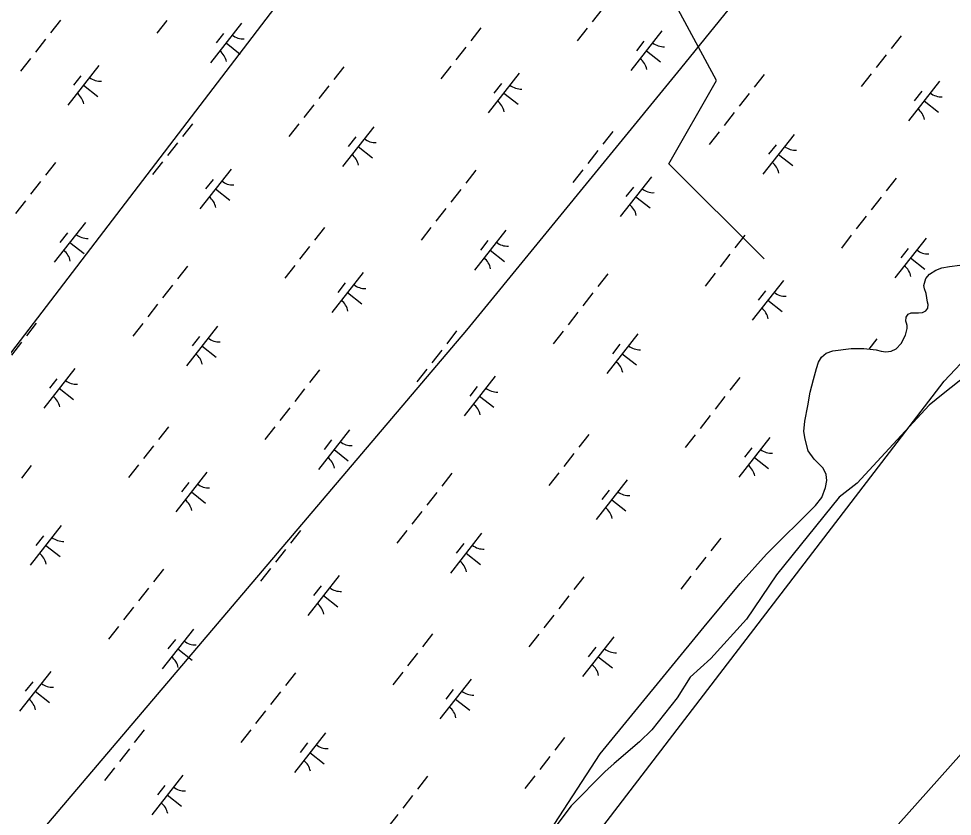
# Model space of a CAD drawing. Extents: x 3896831 to 3918110, y 171006 to 193349.
# Drawn here: x 3906878 to 3907803, y 181560 to 182350 of the extents above; entities that cross this region are included whole.
import ezdxf

# ---------------------------------------------------------------- set-up
doc = ezdxf.new("R2010")
doc.units = 0
for name, color, linetype in [('V-RIVR-EDGE', 7, 'Continuous'), ('V-RRAP-FSHR', 7, 'Continuous'), ('V-TOPO-DPTH', 7, 'Continuous'), ('V-TOPO-MINR', 7, 'Continuous'), ('V-UTIL-LINE', 7, 'Continuous'), ('V-WETL-SWMP', 7, 'Continuous')]:
    doc.layers.add(name, color=color, linetype=linetype)

msp = doc.modelspace()

# ---------------------------------------------------------------- linework, layer by layer
at = {"layer": 'V-RIVR-EDGE'}
msp.add_lwpolyline([(3907843.64, 182017.08), (3907794.4, 181978.05), (3907780.46, 181966.9), (3907708.91, 181889.77), (3907691.25, 181875.84), (3907629, 181798.71), (3907599.26, 181755.04), (3907563.95, 181716.01), (3907543.51, 181697.43), (3907530.5, 181676.98), (3907505.41, 181645.39), (3907493.33, 181633.31), (3907468.24, 181611.94), (3907458.95, 181603.58), (3907425.5, 181570.13), (3907402.27, 181539.46)], dxfattribs=at)
at = {"layer": 'V-RRAP-FSHR'}
for points in [[(3907822.8, 182019.56), (3907795.13, 181990.69)], [(3903099.01, 175512.15), (3904431.09, 177312.94), (3905197.83, 178658.46), (3906088.44, 179617.35), (3906806.67, 180565.1), (3907065.24, 181038.97), (3907795.13, 181990.69)]]:
    msp.add_lwpolyline(points, dxfattribs=at)
at = {"layer": 'V-TOPO-DPTH'}
msp.add_lwpolyline([(3906471.64, 179592.95), (3906983.04, 180278.38), (3906987.04, 180283.96), (3906991, 180289.57), (3906994.89, 180295.22), (3906998.75, 180300.9), (3907032.7, 180351.54), (3907042.37, 180366.72), (3907051.56, 180382.17), (3907060.01, 180398.04), (3907067.97, 180414.17), (3907301.1, 181032.14), (3907307.96, 181046.2), (3907314.28, 181060.47), (3907319.82, 181075.06), (3907389.32, 181155.02), (3907466.22, 181239.55), (3907675.95, 181469.11), (3908331.29, 182203.06)], dxfattribs=at)
at = {"layer": 'V-TOPO-MINR'}
msp.add_lwpolyline([(3908331.29, 182203.06), (3907675.95, 181469.11), (3907466.22, 181239.55), (3907389.32, 181155.02), (3907319.82, 181075.06), (3907314.28, 181060.47), (3907307.96, 181046.2), (3907301.1, 181032.14), (3907067.97, 180414.17), (3907060.01, 180398.04), (3907051.56, 180382.17), (3907042.37, 180366.72), (3907032.7, 180351.54), (3906998.75, 180300.9), (3906994.89, 180295.22), (3906991, 180289.57), (3906987.04, 180283.96), (3906983.04, 180278.38), (3906471.64, 179592.95)], dxfattribs=at)
at = {"layer": 'V-UTIL-LINE'}
for points in [[(3911670.46, 187980.28), (3909726.08, 186106.61), (3909690.73, 186047.69), (3909490.4, 185423.13), (3908571.24, 184256.5), (3908123.44, 183643.73), (3907157.15, 182394.62), (3906544.37, 181593.3), (3906120.15, 181051.23), (3905460.24, 180002.44), (3904670.7, 178765.11), (3903951.87, 177622.05), (3903445.16, 176832.52), (3902962.01, 176054.77), (3902855.95, 175866.22)], [(3902278.53, 176090.12), (3904647.13, 178894.74), (3905719.49, 180143.85), (3906520.81, 181098.36), (3907322.13, 182041.09), (3907534.24, 182300.34), (3908040.96, 182924.9), (3909513.97, 184881.06), (3910138.53, 185694.16), (3909821.79, 185935.47), (3909829.34, 185945.1), (3909882.67, 185906.96)], [(3907616.73, 182111.8), (3907522.45, 182206.07), (3907569.59, 182288.56), (3907487.1, 182441.75), (3907216.07, 182865.98)]]:
    msp.add_lwpolyline(points, dxfattribs=at)
at = {"layer": 'V-WETL-SWMP'}
for p, q in [((3907456.16, 182359.24), (3907446.29, 182346.65)), ((3906919.25, 182348.18), (3906909.38, 182335.59)), ((3907024.71, 182348.05), (3907014.84, 182335.46)), ((3907098.85, 182345.31), (3907068, 182305.96)), ((3907335.89, 182340.48), (3907326.02, 182327.89)), ((3907441.35, 182340.35), (3907431.48, 182327.76)), ((3907081.05, 182335.12), (3907073.65, 182325.67)), ((3907515.49, 182337.61), (3907484.65, 182298.26)), ((3907752.53, 182332.78), (3907742.66, 182320.19)), ((3906904.44, 182329.29), (3906894.57, 182316.7)), ((3907083.42, 182325.64), (3907097.59, 182314.53)), ((3907321.09, 182321.59), (3907311.22, 182309)), ((3907497.7, 182327.42), (3907490.29, 182317.97)), ((3907500.07, 182317.94), (3907514.23, 182306.83)), ((3907737.73, 182313.89), (3907727.86, 182301.3)), ((3906889.64, 182310.4), (3906879.77, 182297.81)), ((3906957.46, 182303.36), (3906926.61, 182264.01)), ((3907306.28, 182302.7), (3907296.41, 182290.11)), ((3906939.66, 182293.17), (3906932.26, 182283.73)), ((3907200.05, 182302.11), (3907190.18, 182289.52)), ((3907374.1, 182295.67), (3907343.25, 182256.31)), ((3907616.69, 182294.41), (3907606.82, 182281.82)), ((3907722.92, 182295), (3907713.05, 182282.41)), ((3907356.31, 182285.47), (3907348.9, 182276.03)), ((3907790.74, 182287.97), (3907759.9, 182248.61)), ((3906942.03, 182283.69), (3906956.2, 182272.58)), ((3907185.24, 182283.22), (3907175.37, 182270.63)), ((3907358.68, 182275.99), (3907372.84, 182264.88)), ((3907601.88, 182275.52), (3907592.01, 182262.93)), ((3907772.95, 182277.77), (3907765.55, 182268.33)), ((3907775.32, 182268.29), (3907789.49, 182257.18)), ((3907170.44, 182264.33), (3907160.57, 182251.74)), ((3907587.08, 182256.63), (3907577.21, 182244.04)), ((3907050.17, 182245.57), (3907040.3, 182232.98)), ((3907155.63, 182245.44), (3907145.76, 182232.85)), ((3907229.76, 182242.71), (3907198.92, 182203.35)), ((3907466.81, 182237.87), (3907456.94, 182225.28)), ((3907572.27, 182237.74), (3907562.4, 182225.15)), ((3907211.97, 182232.51), (3907204.57, 182223.07)), ((3907646.41, 182235.01), (3907615.56, 182195.65)), ((3907035.36, 182226.68), (3907025.49, 182214.09)), ((3907214.34, 182223.03), (3907228.51, 182211.93)), ((3907628.61, 182224.81), (3907621.21, 182215.37)), ((3907452.01, 182218.98), (3907442.14, 182206.39)), ((3907630.99, 182215.33), (3907645.15, 182204.23)), ((3906914.32, 182207.2), (3906904.45, 182194.61)), ((3907020.56, 182207.79), (3907010.69, 182195.2)), ((3907088.37, 182200.76), (3907057.53, 182161.4)), ((3907330.96, 182199.5), (3907321.09, 182186.91)), ((3907437.2, 182200.09), (3907427.33, 182187.5)), ((3907505.02, 182193.06), (3907474.17, 182153.7)), ((3907747.61, 182191.8), (3907737.74, 182179.21)), ((3906899.52, 182188.31), (3906889.65, 182175.72)), ((3907070.58, 182190.56), (3907063.18, 182181.12)), ((3907487.22, 182182.86), (3907479.82, 182173.42)), ((3907072.95, 182181.08), (3907087.12, 182169.98)), ((3907316.16, 182180.61), (3907306.29, 182168.02)), ((3907489.59, 182173.38), (3907503.76, 182162.28)), ((3907732.8, 182172.91), (3907722.93, 182160.32)), ((3906884.71, 182169.42), (3906874.84, 182156.83)), ((3907301.35, 182161.72), (3907291.48, 182149.13)), ((3906944.04, 182147.8), (3906913.2, 182108.44)), ((3907718, 182154.02), (3907708.13, 182141.43)), ((3906926.25, 182137.6), (3906918.84, 182128.16)), ((3907181.09, 182142.96), (3907171.22, 182130.37)), ((3907286.55, 182142.83), (3907276.68, 182130.24)), ((3907360.68, 182140.1), (3907329.84, 182100.74)), ((3906928.62, 182128.12), (3906942.79, 182117.02)), ((3907342.89, 182129.9), (3907335.49, 182120.46)), ((3907597.73, 182135.26), (3907587.86, 182122.67)), ((3907703.19, 182135.13), (3907693.32, 182122.54)), ((3907777.33, 182132.4), (3907746.48, 182093.04)), ((3907166.28, 182124.07), (3907156.41, 182111.48)), ((3907345.26, 182120.42), (3907359.43, 182109.32)), ((3907759.53, 182122.2), (3907752.13, 182112.76)), ((3907582.92, 182116.37), (3907573.05, 182103.78)), ((3907761.9, 182112.72), (3907776.07, 182101.62)), ((3907045.24, 182104.59), (3907035.37, 182092)), ((3907151.48, 182105.18), (3907141.61, 182092.59)), ((3907780.8, 182096.78), (3907786.98, 182100.68)), ((3907786.98, 182100.68), (3907792.86, 182103.06)), ((3907792.86, 182103.06), (3907800.49, 182104.14)), ((3907800.49, 182104.14), (3907810.92, 182105.65)), ((3907219.29, 182098.15), (3907188.45, 182058.79)), ((3907461.88, 182096.89), (3907452.01, 182084.3)), ((3907568.12, 182097.48), (3907558.25, 182084.89)), ((3907635.94, 182090.45), (3907605.09, 182051.09)), ((3907775.19, 182085.27), (3907777.14, 182092.31)), ((3907777.14, 182092.31), (3907780.8, 182096.78)), ((3907030.43, 182085.7), (3907020.56, 182073.11)), ((3907201.5, 182087.95), (3907194.1, 182078.51)), ((3907775.62, 182082.22), (3907775.19, 182085.27)), ((3907777.27, 182077.36), (3907775.62, 182082.22)), ((3907203.87, 182078.47), (3907218.04, 182067.37)), ((3907447.08, 182078), (3907437.21, 182065.41)), ((3907618.14, 182080.25), (3907610.74, 182070.81)), ((3907778.83, 182068.96), (3907777.27, 182077.36)), ((3907015.63, 182066.81), (3907005.76, 182054.22)), ((3907620.51, 182070.77), (3907634.68, 182059.67)), ((3907777.1, 182060.39), (3907779.19, 182062.87)), ((3907779.28, 182066.67), (3907778.83, 182068.96)), ((3907779.19, 182062.87), (3907779.28, 182066.67)), ((3907432.27, 182059.11), (3907422.4, 182046.52)), ((3907757.33, 182050.25), (3907757.43, 182054.05)), ((3907757.43, 182054.05), (3907759.53, 182057.03)), ((3907759.53, 182057.03), (3907762.61, 182058.48)), ((3907762.61, 182058.48), (3907769.95, 182058.29)), ((3907769.95, 182058.29), (3907773.76, 182058.7)), ((3907773.76, 182058.7), (3907777.1, 182060.39)), ((3906895.36, 182048.05), (3906885.49, 182035.46)), ((3907000.82, 182047.92), (3906990.95, 182035.33)), ((3907074.96, 182045.19), (3907044.11, 182005.83)), ((3907758.04, 182047.95), (3907757.33, 182050.25)), ((3907758.48, 182045.66), (3907758.04, 182047.95)), ((3907758.42, 182042.88), (3907758.48, 182045.66)), ((3907057.17, 182034.99), (3907049.76, 182025.55)), ((3907312, 182040.35), (3907302.13, 182027.76)), ((3907417.47, 182040.22), (3907407.6, 182027.63)), ((3907491.6, 182037.49), (3907460.76, 181998.13)), ((3907752.72, 182028.07), (3907756.98, 182036.07)), ((3907756.98, 182036.07), (3907758.42, 182042.88)), ((3906880.56, 182029.16), (3906870.69, 182016.57)), ((3907059.54, 182025.51), (3907073.7, 182014.41)), ((3907473.81, 182027.29), (3907466.41, 182017.85)), ((3907728.65, 182032.65), (3907720.6, 182022.39)), ((3907747.52, 182022.63), (3907752.72, 182028.07)), ((3907297.2, 182021.46), (3907287.33, 182008.87)), ((3907476.18, 182017.81), (3907490.35, 182006.71)), ((3907673.59, 182014.36), (3907678.25, 182018.29)), ((3907678.25, 182018.29), (3907684.9, 182020.66)), ((3907684.9, 182020.66), (3907703.19, 182022.98)), ((3907703.19, 182022.98), (3907715.61, 182022.93)), ((3907715.61, 182022.93), (3907727.99, 182021.6)), ((3907727.99, 182021.6), (3907732.76, 182020.21)), ((3907732.76, 182020.21), (3907737.31, 182019.59)), ((3907737.31, 182019.59), (3907742.65, 182020.47)), ((3907742.65, 182020.47), (3907747.52, 182022.63)), ((3907668.75, 182003.33), (3907670.68, 182009.36)), ((3907670.68, 182009.36), (3907673.59, 182014.36)), ((3906933.57, 182003.24), (3906902.72, 181963.89)), ((3907176.16, 182001.98), (3907166.29, 181989.39)), ((3907282.39, 182002.58), (3907272.52, 181989.98)), ((3907665.69, 181992.26), (3907668.75, 182003.33)), ((3906915.77, 181993.04), (3906908.37, 181983.6)), ((3907350.21, 181995.54), (3907319.37, 181956.19)), ((3907592.8, 181994.28), (3907582.93, 181981.69)), ((3907662.33, 181979.68), (3907665.69, 181992.26)), ((3906918.15, 181983.56), (3906932.31, 181972.46)), ((3907161.35, 181983.09), (3907151.48, 181970.5)), ((3907332.42, 181985.34), (3907325.02, 181975.9)), ((3907659.96, 181966.06), (3907662.33, 181979.68)), ((3907334.79, 181975.86), (3907348.96, 181964.76)), ((3907578, 181975.39), (3907568.13, 181962.8)), ((3907146.55, 181964.2), (3907136.68, 181951.61)), ((3907657.05, 181951.19), (3907659.96, 181966.06)), ((3907563.19, 181956.5), (3907553.32, 181943.91)), ((3907656.29, 181940.82), (3907657.05, 181951.19)), ((3907026.28, 181945.45), (3907016.41, 181932.85)), ((3907131.74, 181945.31), (3907121.87, 181932.72)), ((3907205.88, 181942.58), (3907175.03, 181903.23)), ((3907188.08, 181932.38), (3907180.68, 181922.94)), ((3907442.92, 181937.75), (3907433.05, 181925.15)), ((3907548.39, 181937.61), (3907538.52, 181925.02)), ((3907622.52, 181934.88), (3907591.68, 181895.53)), ((3907657.36, 181933.19), (3907656.29, 181940.82)), ((3907660.36, 181921.71), (3907657.36, 181933.19)), ((3907011.48, 181926.56), (3907001.61, 181913.96)), ((3907604.73, 181924.68), (3907597.32, 181915.24)), ((3907190.46, 181922.9), (3907204.62, 181911.8)), ((3907428.12, 181918.86), (3907418.25, 181906.26)), ((3907607.1, 181915.2), (3907621.27, 181904.1)), ((3907666.49, 181913.45), (3907660.36, 181921.71)), ((3906890.43, 181907.07), (3906880.56, 181894.48)), ((3906996.67, 181907.67), (3906986.8, 181895.07)), ((3907675.38, 181904.36), (3907666.49, 181913.45)), ((3907064.49, 181900.63), (3907033.64, 181861.28)), ((3907307.08, 181899.38), (3907297.21, 181886.78)), ((3907413.31, 181899.97), (3907403.44, 181887.37)), ((3907678.27, 181898.21), (3907675.38, 181904.36)), ((3907678.88, 181892.37), (3907678.27, 181898.21)), ((3907046.69, 181890.44), (3907039.29, 181880.99)), ((3907481.13, 181892.93), (3907450.29, 181853.58)), ((3907677.69, 181885.3), (3907678.88, 181892.37)), ((3907049.06, 181880.95), (3907063.23, 181869.85)), ((3907292.27, 181880.49), (3907282.4, 181867.89)), ((3907463.34, 181882.74), (3907455.93, 181873.29)), ((3907673.9, 181875.52), (3907677.69, 181885.3)), ((3907465.71, 181873.25), (3907479.87, 181862.15)), ((3907619.02, 181819.14), (3907667.87, 181867.57)), ((3907667.87, 181867.57), (3907673.9, 181875.52)), ((3907277.47, 181861.6), (3907267.6, 181849)), ((3906920.15, 181847.67), (3906889.31, 181808.32)), ((3907157.2, 181842.84), (3907147.33, 181830.24)), ((3907262.66, 181842.71), (3907252.79, 181830.11)), ((3907336.8, 181839.97), (3907305.95, 181800.62)), ((3906902.36, 181837.48), (3906894.96, 181828.03)), ((3907573.84, 181835.14), (3907563.97, 181822.54)), ((3906904.73, 181827.99), (3906918.9, 181816.89)), ((3907142.39, 181823.95), (3907132.52, 181811.35)), ((3907319, 181829.78), (3907311.6, 181820.33)), ((3907321.37, 181820.29), (3907335.54, 181809.19)), ((3907559.04, 181816.25), (3907549.17, 181803.65)), ((3907592.96, 181790.16), (3907619.02, 181819.14)), ((3907021.35, 181804.47), (3907011.48, 181791.87)), ((3907127.59, 181805.06), (3907117.72, 181792.46)), ((3907195.4, 181798.02), (3907164.56, 181758.67)), ((3907437.99, 181796.77), (3907428.12, 181784.17)), ((3907544.23, 181797.36), (3907534.36, 181784.77)), ((3907006.55, 181785.58), (3906996.68, 181772.98)), ((3907177.61, 181787.83), (3907170.21, 181778.38)), ((3907557.43, 181747.48), (3907592.96, 181790.16)), ((3907179.98, 181778.35), (3907194.15, 181767.24)), ((3907423.19, 181777.88), (3907413.32, 181765.28)), ((3906991.74, 181766.69), (3906981.87, 181754.09)), ((3907408.38, 181758.99), (3907398.51, 181746.39)), ((3906976.94, 181747.8), (3906967.07, 181735.2)), ((3907454.2, 181621.63), (3907557.43, 181747.48)), ((3907051.07, 181745.06), (3907020.23, 181705.71)), ((3907288.12, 181740.23), (3907278.25, 181727.64)), ((3907393.58, 181740.1), (3907383.71, 181727.5)), ((3907033.28, 181734.87), (3907025.88, 181725.42)), ((3907467.71, 181737.36), (3907436.87, 181698.01)), ((3907035.65, 181725.39), (3907049.82, 181714.28)), ((3907273.31, 181721.34), (3907263.44, 181708.75)), ((3907449.92, 181727.17), (3907442.52, 181717.72)), ((3907452.29, 181717.69), (3907466.46, 181706.58)), ((3906909.68, 181703.11), (3906878.84, 181663.76)), ((3907152.27, 181701.86), (3907142.4, 181689.26)), ((3907258.51, 181702.45), (3907248.64, 181689.86)), ((3906891.89, 181692.92), (3906884.48, 181683.47)), ((3907326.32, 181695.41), (3907295.48, 181656.06)), ((3906894.26, 181683.44), (3906908.43, 181672.33)), ((3907137.47, 181682.97), (3907127.6, 181670.38)), ((3907308.53, 181685.22), (3907301.13, 181675.77)), ((3907310.9, 181675.74), (3907325.07, 181664.63)), ((3907122.66, 181664.08), (3907112.79, 181651.49)), ((3907002.39, 181645.32), (3906992.52, 181632.73)), ((3907107.86, 181645.19), (3907097.99, 181632.6)), ((3907181.99, 181642.45), (3907151.15, 181603.1)), ((3907419.04, 181637.62), (3907409.17, 181625.03)), ((3907164.2, 181632.26), (3907156.79, 181622.81)), ((3906987.59, 181626.43), (3906977.72, 181613.84)), ((3907166.57, 181622.78), (3907180.73, 181611.67)), ((3907404.23, 181618.73), (3907394.36, 181606.14)), ((3907396.75, 181533.4), (3907454.2, 181621.63)), ((3906972.78, 181607.54), (3906962.91, 181594.95)), ((3907040.6, 181600.5), (3907009.76, 181561.15)), ((3907283.19, 181599.25), (3907273.32, 181586.66)), ((3907389.43, 181599.84), (3907379.56, 181587.25)), ((3907022.81, 181590.31), (3907015.4, 181580.87)), ((3907025.18, 181580.83), (3907039.34, 181569.72)), ((3907268.38, 181580.36), (3907258.51, 181567.77)), ((3907253.58, 181561.47), (3907243.71, 181548.88))]:
    msp.add_line(p, q, dxfattribs=at)
for centre, start, end in [((3907100.65, 182347.23), 231.14028, 272.68394), ((3907517.29, 182339.53), 231.14028, 272.68394), ((3907066.57, 182303.75), 11.14028, 52.68394), ((3907483.21, 182296.05), 11.14028, 52.68394), ((3906959.26, 182305.28), 231.14028, 272.68394), ((3907375.9, 182297.58), 231.14028, 272.68394), ((3906925.18, 182261.8), 11.14028, 52.68394), ((3907792.55, 182289.88), 231.14028, 272.68394), ((3907341.82, 182254.1), 11.14028, 52.68394), ((3907758.47, 182246.4), 11.14028, 52.68394), ((3907231.57, 182244.62), 231.14028, 272.68394), ((3907648.21, 182236.92), 231.14028, 272.68394), ((3907197.49, 182201.14), 11.14028, 52.68394), ((3907614.13, 182193.44), 11.14028, 52.68394), ((3907090.18, 182202.67), 231.14028, 272.68394), ((3907056.1, 182159.19), 11.14028, 52.68394), ((3907506.82, 182194.97), 231.14028, 272.68394), ((3907472.74, 182151.49), 11.14028, 52.68394), ((3906945.84, 182149.71), 231.14028, 272.68394), ((3907362.49, 182142.01), 231.14028, 272.68394), ((3906911.77, 182106.23), 11.14028, 52.68394), ((3907779.13, 182134.31), 231.14028, 272.68394), ((3907328.41, 182098.53), 11.14028, 52.68394), ((3907745.05, 182090.83), 11.14028, 52.68394), ((3907221.1, 182100.06), 231.14028, 272.68394), ((3907637.74, 182092.36), 231.14028, 272.68394), ((3907187.02, 182056.58), 11.14028, 52.68394), ((3907603.66, 182048.88), 11.14028, 52.68394), ((3907076.76, 182047.1), 231.14028, 272.68394), ((3907493.41, 182039.4), 231.14028, 272.68394), ((3907042.68, 182003.63), 11.14028, 52.68394), ((3907459.33, 181995.93), 11.14028, 52.68394), ((3906935.37, 182005.16), 231.14028, 272.68394), ((3907352.01, 181997.46), 231.14028, 272.68394), ((3906901.29, 181961.68), 11.14028, 52.68394), ((3907317.94, 181953.98), 11.14028, 52.68394), ((3907207.68, 181944.5), 231.14028, 272.68394), ((3907624.32, 181936.8), 231.14028, 272.68394), ((3907173.6, 181901.02), 11.14028, 52.68394), ((3907590.25, 181893.32), 11.14028, 52.68394), ((3907066.29, 181902.55), 231.14028, 272.68394), ((3907482.93, 181894.85), 231.14028, 272.68394), ((3907032.21, 181859.07), 11.14028, 52.68394), ((3907448.86, 181851.37), 11.14028, 52.68394), ((3906921.96, 181849.59), 231.14028, 272.68394), ((3907338.6, 181841.89), 231.14028, 272.68394), ((3906887.88, 181806.11), 11.14028, 52.68394), ((3907304.52, 181798.41), 11.14028, 52.68394), ((3907197.21, 181799.94), 231.14028, 272.68394), ((3907163.13, 181756.46), 11.14028, 52.68394), ((3907052.87, 181746.98), 231.14028, 272.68394), ((3907469.52, 181739.28), 231.14028, 272.68394), ((3907018.8, 181703.5), 11.14028, 52.68394), ((3907435.44, 181695.8), 11.14028, 52.68394), ((3906911.48, 181705.03), 231.14028, 272.68394), ((3907328.13, 181697.33), 231.14028, 272.68394), ((3906877.41, 181661.55), 11.14028, 52.68394), ((3907294.05, 181653.85), 11.14028, 52.68394), ((3907183.79, 181644.37), 231.14028, 272.68394), ((3907149.72, 181600.89), 11.14028, 52.68394), ((3907042.4, 181602.42), 231.14028, 272.68394), ((3907008.33, 181558.94), 11.14028, 52.68394)]:
    msp.add_arc(centre, 17.62, start, end, dxfattribs=at)

doc.saveas('drawing.dxf')
